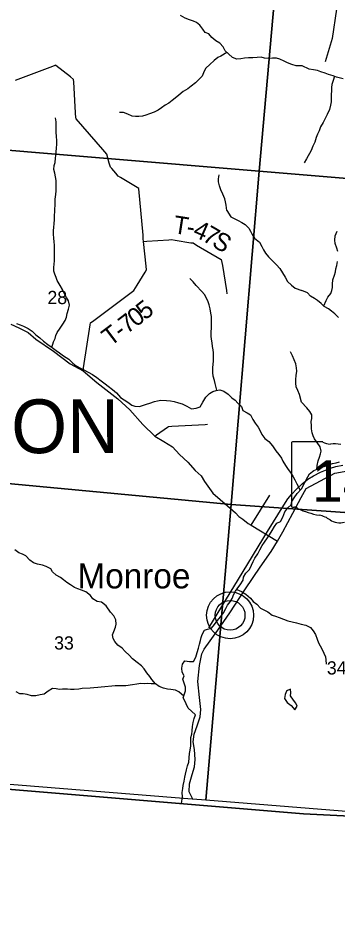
# Model space of a CAD drawing. Extents: x 1715311 to 2083412, y 146837 to 553079.
# Drawn here: x 1928164 to 1933505, y 306903 to 321945 of the extents above; entities that cross this region are included whole.
import ezdxf

# ---------------------------------------------------------------- set-up
doc = ezdxf.new("R2010")
doc.units = 0
for name, color, linetype in [('GM_X_Adjacent_County', 7, 'Continuous'), ('GM_X_County', 7, 'Continuous'), ('GM_X_County_Road', 7, 'Continuous'), ('GM_X_Minor_Lake', 7, 'Continuous'), ('GM_X_Minor_River', 7, 'Continuous'), ('GM_X_Rail_Line', 7, 'Continuous'), ('GM_X_Section', 7, 'Continuous'), ('GM_X_Section_Text', 7, 'Continuous'), ('GM_X_State_Location', 7, 'Continuous'), ('GM_X_State_Route', 7, 'Continuous'), ('GM_X_State_Shield', 7, 'Continuous'), ('GM_X_Township', 7, 'Continuous'), ('GM_X_Township_Road', 7, 'Continuous'), ('GM_X_Township_Road_Text', 7, 'Continuous'), ('GM_X_Township_Text', 7, 'Continuous'), ('GM_X_Unincorporated', 7, 'Continuous'), ('GM_X_Unincorporated_Location', 7, 'Continuous'), ('GM_X_Unincorporated_Text', 7, 'Continuous')]:
    doc.layers.add(name, color=color, linetype=linetype)

msp = doc.modelspace()

# ---------------------------------------------------------------- linework, layer by layer
at = {"layer": 'GM_X_Adjacent_County'}
msp.add_lwpolyline([(1923726, 285166), (1924414, 292311), (1924469, 293153), (1924887, 299587), (1925256, 303586), (1925774, 309211), (1931071, 308772), (1932946, 308617), (1934622, 308532), (1940473, 308073), (1940781, 308049), (1946953, 307566), (1946499, 302372), (1946238, 299382), (1946067, 297426), (1944907, 283849)], dxfattribs=at)
at = {"layer": 'GM_X_County'}
msp.add_lwpolyline([(1946953, 307566), (1940781, 308049), (1940473, 308073), (1934622, 308532), (1932946, 308617), (1931071, 308772), (1925774, 309211), (1919831, 309702), (1917959, 309848), (1915440, 310045), (1915329, 310054), (1912652, 310262), (1910567, 310425)], dxfattribs=at)
at = {"layer": 'GM_X_County_Road'}
msp.add_lwpolyline([(1928047, 316816), (1928177, 316754), (1928337, 316678), (1928465, 316567), (1928757, 316365), (1929040, 316150), (1929253, 316033), (1929484, 315837), (1929636, 315723), (1929834, 315563), (1930036, 315382), (1930255, 315138), (1930453, 314941), (1930607, 314851), (1930753, 314761), (1930869, 314634), (1931007, 314504), (1931130, 314366), (1931232, 314274), (1931288, 314181), (1931428, 313987), (1931672, 313774), (1931806, 313658), (1931862, 313596), (1931927, 313548), (1932019, 313480), (1932066, 313452), (1932506, 313183)], dxfattribs=at)
at = {"layer": 'GM_X_Minor_Lake'}
for points in [[(1932677, 310678), (1932658, 310669), (1932634, 310613), (1932626, 310545), (1932672, 310481), (1932738, 310432), (1932801, 310356)], [(1932801, 310356), (1932836, 310420), (1932816, 310470), (1932774, 310520), (1932728, 310591), (1932730, 310641), (1932727, 310703), (1932677, 310678)]]:
    msp.add_lwpolyline(points, dxfattribs=at)
at = {"layer": 'GM_X_Minor_River'}
for points in [[(1932920, 321141), (1932818, 321144), (1932746, 321164), (1932678, 321196), (1932620, 321223), (1932549, 321255), (1932489, 321273), (1932427, 321273), (1932361, 321266), (1932293, 321272), (1932237, 321286), (1932169, 321284), (1932097, 321279), (1932023, 321275), (1931957, 321269), (1931893, 321261), (1931828, 321256), (1931756, 321282), (1931688, 321346), (1931630, 321396), (1931599, 321463), (1931541, 321521), (1931477, 321561), (1931407, 321619), (1931358, 321678), (1931296, 321700), (1931256, 321756), (1931206, 321822), (1931153, 321867), (1931101, 321893), (1931037, 321913), (1930963, 321943), (1930883, 321984)], [(1931662, 321369), (1931558, 321303), (1931508, 321281), (1931448, 321233), (1931374, 321167), (1931310, 321105), (1931283, 321054), (1931245, 320972), (1931187, 320908), (1931135, 320856), (1931065, 320804), (1931005, 320756), (1930927, 320713), (1930855, 320653), (1930796, 320603), (1930746, 320561), (1930688, 320519), (1930626, 320482), (1930566, 320438), (1930510, 320398), (1930444, 320366), (1930364, 320337), (1930302, 320315), (1930246, 320303), (1930190, 320297), (1930134, 320295), (1930078, 320298), (1930002, 320332), (1929933, 320360), (1929861, 320361)], [(1933605, 320925), (1933494, 320954), (1933442, 320978), (1933364, 321000), (1933304, 321023), (1933231, 321043), (1933177, 321063), (1933111, 321078), (1933041, 321086), (1932920, 321141)], [(1933462, 320968), (1933440, 320898), (1933419, 320832), (1933413, 320780), (1933413, 320724), (1933409, 320662), (1933406, 320598), (1933404, 320540), (1933396, 320486), (1933380, 320414), (1933339, 320330), (1933307, 320260), (1933275, 320192), (1933229, 320122), (1933204, 320054), (1933180, 319999), (1933154, 319943), (1933132, 319865), (1933100, 319797), (1933073, 319723), (1932993, 319587), (1932957, 319517)], [(1928782, 318724), (1928784, 318828), (1928785, 318912), (1928799, 318988), (1928805, 319048), (1928803, 319104), (1928802, 319174), (1928802, 319224), (1928792, 319286), (1928780, 319344), (1928765, 319406), (1928771, 319472), (1928785, 319524), (1928795, 319594), (1928797, 319644), (1928804, 319702), (1928810, 319764), (1928816, 319832), (1928812, 319892), (1928811, 319960), (1928803, 320030), (1928805, 320080), (1928805, 320142), (1928803, 320206), (1928792, 320271)], [(1931662, 318718), (1931647, 318807), (1931637, 318867), (1931629, 318917), (1931595, 318993), (1931558, 319065), (1931536, 319135), (1931522, 319199), (1931520, 319251), (1931531, 319315)], [(1928731, 316428), (1928761, 316519), (1928784, 316577), (1928800, 316627), (1928820, 316679), (1928868, 316749), (1928914, 316819), (1928956, 316877), (1928979, 316935), (1928987, 316995), (1929009, 317067), (1929027, 317135), (1929011, 317205), (1928978, 317264), (1928934, 317346), (1928908, 317398), (1928870, 317466), (1928823, 317548), (1928803, 317599), (1928781, 317653), (1928767, 317705), (1928763, 317767), (1928769, 317823), (1928778, 317875), (1928776, 317931), (1928778, 317991), (1928774, 318071), (1928774, 318141), (1928771, 318193), (1928763, 318255), (1928761, 318324), (1928761, 318386), (1928765, 318438), (1928770, 318502), (1928774, 318562), (1928776, 318612), (1928782, 318724)], [(1931662, 318718), (1931726, 318615), (1931796, 318579), (1931848, 318553), (1931913, 318522), (1931967, 318488), (1932027, 318426), (1932057, 318376), (1932087, 318320), (1932124, 318257), (1932206, 318189), (1932246, 318115), (1932276, 318063), (1932307, 318006), (1932357, 317942), (1932423, 317876), (1932491, 317812), (1932547, 317751), (1932592, 317675), (1932636, 317603), (1932678, 317531), (1932742, 317471), (1932805, 317420), (1932915, 317380)], [(1933517, 318036), (1933499, 318088), (1933473, 318170), (1933466, 318222), (1933476, 318296), (1933508, 318374)], [(1933283, 317121), (1933323, 317214), (1933349, 317266), (1933399, 317331), (1933415, 317383), (1933429, 317433), (1933429, 317485), (1933437, 317557), (1933465, 317635), (1933479, 317693), (1933487, 317743), (1933503, 317797), (1933515, 317866)], [(1931491, 315709), (1931463, 315822), (1931451, 315873), (1931434, 315943), (1931428, 316007), (1931428, 316083), (1931430, 316147), (1931435, 316199), (1931437, 316273), (1931435, 316337), (1931429, 316389), (1931423, 316445), (1931413, 316505), (1931406, 316564), (1931400, 316618), (1931398, 316676), (1931402, 316760), (1931406, 316810), (1931403, 316878), (1931401, 316946), (1931395, 317002), (1931383, 317076), (1931367, 317138), (1931348, 317188), (1931324, 317243), (1931288, 317311), (1931244, 317361), (1931149, 317465), (1931095, 317528), (1931039, 317584)], [(1933531, 316930), (1933467, 316992), (1933413, 317036), (1933361, 317074), (1933291, 317114), (1933237, 317162), (1933179, 317210), (1933125, 317244), (1933063, 317286), (1933011, 317340), (1932915, 317380)], [(1928141, 316830), (1928201, 316803), (1928257, 316781), (1928334, 316743), (1928402, 316697), (1928464, 316636), (1928528, 316586), (1928592, 316534), (1928663, 316476), (1928737, 316423), (1928803, 316377), (1928859, 316339), (1928929, 316287), (1929014, 316228), (1929080, 316164), (1929140, 316120), (1929212, 316080), (1929268, 316049), (1929341, 316013), (1929409, 315973), (1929483, 315923), (1929555, 315866), (1929621, 315816), (1929672, 315776), (1929746, 315724), (1929816, 315665), (1929878, 315587), (1929942, 315549), (1930001, 315511), (1930069, 315462), (1930121, 315444), (1930197, 315436), (1930251, 315452), (1930317, 315476)], [(1932912, 315508), (1932878, 315638), (1932848, 315708), (1932822, 315768), (1932814, 315830), (1932815, 315889), (1932823, 315957), (1932831, 316029), (1932829, 316083), (1932817, 316151), (1932788, 316221), (1932758, 316287), (1932726, 316351)], [(1930317, 315476), (1930369, 315491), (1930451, 315519), (1930501, 315531), (1930557, 315541), (1930653, 315537), (1930719, 315534), (1930781, 315520), (1930853, 315500), (1930913, 315484), (1930988, 315441), (1931068, 315401), (1931146, 315411), (1931216, 315433), (1931260, 315509), (1931309, 315595), (1931371, 315657), (1931425, 315688), (1931479, 315706), (1931541, 315718), (1931609, 315694), (1931681, 315644), (1931742, 315583), (1931798, 315545), (1931846, 315493), (1931904, 315437), (1931926, 315371), (1931999, 315332), (1932055, 315300), (1932093, 315222), (1932135, 315156), (1932187, 315091), (1932226, 315019), (1932246, 314967), (1932298, 314903), (1932362, 314849), (1932427, 314776), (1932483, 314696), (1932533, 314634), (1932573, 314574), (1932598, 314524), (1932642, 314451), (1932688, 314381), (1932728, 314331), (1932770, 314257), (1932801, 314207), (1932833, 314142), (1932889, 314036)], [(1933168, 314384), (1933170, 314449), (1933190, 314525), (1933210, 314588), (1933226, 314642), (1933238, 314692), (1933222, 314760), (1933170, 314832), (1933130, 314894), (1933108, 314944), (1933090, 314998), (1933080, 315062), (1933078, 315116), (1933074, 315185), (1933082, 315235), (1933084, 315297), (1933052, 315351), (1932998, 315415), (1932912, 315508)], [(1932910, 314060), (1933016, 314261), (1933046, 314309), (1933118, 314363), (1933174, 314387), (1933234, 314413), (1933304, 314439), (1933361, 314463), (1933431, 314482), (1933491, 314496), (1933547, 314512)], [(1930901, 308787), (1930916, 308898), (1930914, 308972), (1930923, 309040), (1930929, 309092), (1930945, 309162), (1930959, 309230), (1930971, 309282), (1930986, 309352), (1931002, 309419), (1931026, 309480), (1931030, 309553), (1931034, 309627), (1931045, 309681), (1931059, 309753), (1931055, 309821), (1931057, 309893), (1931073, 309947), (1931080, 310007), (1931086, 310075), (1931094, 310143), (1931112, 310213), (1931138, 310273), (1931071, 310335), (1931011, 310386), (1930981, 310456), (1930957, 310506), (1930931, 310556), (1930952, 310622), (1930970, 310676), (1930970, 310734), (1930944, 310804), (1930924, 310872), (1930944, 310926), (1930915, 310989), (1930905, 311055), (1930919, 311119), (1930957, 311175), (1931037, 311166), (1931101, 311168), (1931143, 311240), (1931166, 311318), (1931186, 311388), (1931204, 311456), (1931220, 311520), (1931232, 311570), (1931248, 311620), (1931287, 311692), (1931337, 311710), (1931405, 311722), (1931455, 311784), (1931501, 311846), (1931559, 311922), (1931607, 311984), (1931642, 312056), (1931672, 312110), (1931716, 312168), (1931752, 312223), (1931780, 312293), (1931804, 312345), (1931842, 312399), (1931881, 312453), (1931933, 312529), (1931941, 312579), (1931977, 312647), (1932037, 312709), (1932073, 312779), (1932102, 312839), (1932130, 312897), (1932180, 312971), (1932212, 313039), (1932252, 313111), (1932290, 313165), (1932339, 313235), (1932373, 313287), (1932421, 313359), (1932457, 313427), (1932495, 313481), (1932561, 313513), (1932596, 313585), (1932632, 313672), (1932680, 313742), (1932738, 313792), (1932750, 313844), (1932786, 313908), (1932839, 313978), (1932910, 314060)], [(1930941, 310587), (1930858, 310658), (1930800, 310687), (1930722, 310699), (1930666, 310705), (1930600, 310717), (1930526, 310749), (1930466, 310792), (1930407, 310864), (1930369, 310914), (1930323, 310976), (1930275, 311043), (1930230, 311093), (1930158, 311149), (1930084, 311213), (1930028, 311274), (1929956, 311334), (1929907, 311388), (1929837, 311440), (1929783, 311501), (1929757, 311551), (1929749, 311611), (1929768, 311669), (1929794, 311739), (1929806, 311793), (1929804, 311865), (1929770, 311933), (1929715, 311993), (1929639, 312098), (1929563, 312162), (1929487, 312174), (1929420, 312216), (1929378, 312269), (1929300, 312333), (1929230, 312361), (1929168, 312385), (1929112, 312408), (1929045, 312452), (1928981, 312492), (1928929, 312532), (1928875, 312573), (1928801, 312615), (1928741, 312667), (1928712, 312717), (1928638, 312755), (1928574, 312778), (1928490, 312798), (1928426, 312818), (1928362, 312862), (1928297, 312935), (1928241, 312963), (1928181, 312989), (1928111, 313035)], [(1931825, 312375), (1931906, 312337), (1931978, 312295), (1932058, 312229), (1932102, 312174), (1932163, 312124), (1932223, 312060), (1932293, 312026), (1932347, 311997), (1932421, 311941), (1932476, 311925), (1932538, 311903), (1932608, 311874), (1932684, 311848), (1932752, 311828), (1932824, 311816), (1932907, 311792)], [(1932907, 311792), (1932982, 311776), (1933058, 311734), (1933106, 311680), (1933142, 311618), (1933170, 311540), (1933194, 311478), (1933220, 311426), (1933252, 311376), (1933286, 311308), (1933310, 311244), (1933318, 311194), (1933324, 311123)], [(1930466, 310792), (1930392, 310794), (1930335, 310798), (1930281, 310794), (1930221, 310796), (1930151, 310787), (1930081, 310773), (1929969, 310761), (1929911, 310759), (1929843, 310756), (1929791, 310758), (1929735, 310752), (1929619, 310742), (1929559, 310734), (1929501, 310731), (1929433, 310727), (1929371, 310721), (1929241, 310713), (1929181, 310703), (1929107, 310698), (1929045, 310698), (1928993, 310704), (1928909, 310702), (1928857, 310696), (1928805, 310707), (1928741, 310715), (1928671, 310671), (1928603, 310617), (1928533, 310607), (1928463, 310589), (1928391, 310590), (1928317, 310616), (1928251, 310624), (1928198, 310626), (1928136, 310659)]]:
    msp.add_lwpolyline(points, dxfattribs=at)
at = {"layer": 'GM_X_Rail_Line'}
msp.add_lwpolyline([(1931360, 311729), (1931574, 312088), (1931858, 312547), (1932341, 313343), (1932614, 313782), (1932682, 313890), (1932740, 313964), (1932825, 314053), (1932921, 314140), (1933018, 314218), (1933111, 314274), (1933226, 314337), (1933309, 314373), (1933394, 314403), (1933484, 314430), (1933604, 314454)], dxfattribs=at)
at = {"layer": 'GM_X_Section'}
for points in [[(1927402, 325216), (1932682, 324783), (1932199, 319380), (1926983, 319817)], [(1932682, 324783), (1937908, 324363), (1937492, 318936), (1932199, 319380)], [(1932199, 319380), (1931734, 313795), (1926567, 314279), (1926983, 319817)], [(1932199, 319380), (1937492, 318936), (1936971, 313425), (1931734, 313795)], [(1926567, 314279), (1931734, 313795), (1931307, 308842), (1930934, 308872), (1926152, 309257)], [(1931734, 313795), (1936971, 313425), (1936529, 308422), (1936360, 308435), (1931307, 308842)]]:
    msp.add_lwpolyline(points, close=True, dxfattribs=at)
at = {"layer": 'GM_X_State_Route'}
msp.add_lwpolyline([(1931096, 308852), (1931031, 308986), (1931036, 309118), (1931081, 309272), (1931120, 309402), (1931131, 309527), (1931117, 309691), (1931098, 309823), (1931115, 309949), (1931162, 310087), (1931213, 310241), (1931224, 310363), (1931201, 310562), (1931177, 310829), (1931203, 311097), (1931239, 311293), (1931282, 311375), (1931508, 311692), (1931711, 311983), (1931972, 312386), (1932217, 312749), (1932400, 313009), (1932506, 313183), (1932600, 313340), (1932767, 313649), (1932903, 313913), (1932988, 314065), (1933467, 314323), (1933783, 314375)], dxfattribs=at)
at = {"layer": 'GM_X_State_Shield'}
for p, q in [((1933268, 314843), (1932758, 314843)), ((1932741, 314824), (1932741, 313768))]:
    msp.add_line(p, q, dxfattribs=at)
for centre, major_axis, start_param, end_param in [((1932761, 314827), (20.2, 0), 1.712693, 3.28349), ((1933389, 314965), (196, 0), 4.042523, 4.731795), ((1933454, 314249), (702, 0), 1.404758, 1.657858), ((1932761, 313765), (20.3, 0), 3.00124, 4.508301), ((1932764, 313874), (155, 0), 4.665946, 4.897461), ((1932796, 313707), (56, 0), 0.519207, 1.627899), ((1933503, 314656), (1333, 0), 4.195997, 4.488961), ((1933105, 313293), (417, 0), 0.823519, 1.323587), ((1933556, 313702), (265, 0), 4.026481, 4.996735)]:
    msp.add_ellipse(centre, major_axis=major_axis, ratio=0.8, start_param=start_param, end_param=end_param, dxfattribs=at)
at = {"layer": 'GM_X_Township'}
msp.add_lwpolyline([(1946953, 307566), (1940781, 308049), (1940473, 308073), (1934622, 308532), (1932946, 308617), (1931071, 308772), (1925774, 309211), (1919831, 309702), (1917959, 309848), (1915440, 310045), (1915446, 310124), (1915609, 312332), (1916225, 320618), (1916386, 322789), (1916500, 324323), (1916624, 325991), (1916845, 328575), (1917040, 331328), (1917148, 332702), (1917501, 336918), (1917738, 339604)], dxfattribs=at)
at = {"layer": 'GM_X_Township_Road'}
for points in [[(1933200, 323279), (1933327, 322489), (1933495, 322091), (1933425, 321601), (1933306, 321211)], [(1929253, 316033), (1929261, 316084), (1929372, 316805), (1929376, 316836), (1929435, 316880), (1930101, 317382), (1930102, 317383), (1930157, 317470), (1930296, 317690), (1930318, 317724), (1930311, 317787), (1930267, 318202), (1930262, 318248), (1930257, 318305), (1930189, 319084), (1930188, 319088), (1930103, 319140), (1929880, 319275), (1929844, 319297), (1929803, 319343), (1929734, 319421), (1929712, 319445), (1929693, 319515), (1929651, 319665), (1929650, 319666), (1929583, 319744), (1929141, 320258), (1929130, 320270), (1929126, 320358), (1929097, 320878), (1929095, 320916), (1929042, 320957), (1928798, 321151), (1928797, 321152), (1928700, 321116), (1928115, 320896)], [(1930267, 318202), (1930320, 318205), (1930691, 318229), (1930734, 318232), (1930796, 318222), (1931058, 318181), (1931096, 318176), (1931155, 318141), (1931567, 317901), (1931568, 317901), (1931585, 317797), (1931653, 317378), (1931662, 317325)], [(1930453, 314941), (1930483, 314962), (1930667, 315091), (1930684, 315103), (1930738, 315106), (1931297, 315137), (1931334, 315139)], [(1932066, 313452), (1932381, 313952)]]:
    msp.add_lwpolyline(points, dxfattribs=at)
at = {"layer": 'GM_X_Unincorporated'}
for radius in [393, 249]:
    msp.add_circle((1931715, 311940), radius, dxfattribs=at)
at = {"layer": 'GM_X_Unincorporated_Location'}
msp.add_line((1931715, 311940), (1931715, 311940), dxfattribs=at)

# ---------------------------------------------------------------- texts
at = {"layer": 'GM_X_Section_Text'}
for s, p in [('28', (1928658, 317153)), ('33', (1928770, 311367)), ('34', (1933335, 310949))]:
    msp.add_text(s, height=221, rotation=0, dxfattribs=at).set_placement(p)
at = {"layer": 'GM_X_State_Location'}
msp.add_text('140', height=1, rotation=0, dxfattribs=at).set_placement((1933239, 314153))
at = {"layer": 'GM_X_State_Shield'}
msp.add_text('140', height=696.1, dxfattribs=at).set_placement((1933085, 313842))
at = {"layer": 'GM_X_Township_Road_Text'}
for s, rotation, p in [('T', 351.1785, (1930751, 318343)), ('4', 336.0497, (1931073, 318296)), ('7', 329.9536, (1931233, 318225)), ('-', 351.1659, (1930973, 318309)), ('S', 329.2602, (1931391, 318134)), ('0', 37.3362, (1930138, 316758)), ('5', 38.3794, (1930289, 316874)), ('7', 36.9896, (1929988, 316646)), ('T', 36.8665, (1929710, 316437)), ('-', 36.8941, (1929890, 316571))]:
    msp.add_text(s, height=300, rotation=rotation, dxfattribs=at).set_placement(p)
at = {"layer": 'GM_X_Township_Text'}
msp.add_text('JEFFERSON', height=900, rotation=0, dxfattribs=at).set_placement((1922701, 314656))
at = {"layer": 'GM_X_Unincorporated_Text'}
msp.add_text('Monroe', height=417, rotation=0, dxfattribs=at).set_placement((1929160, 312391))

doc.saveas('drawing.dxf')
